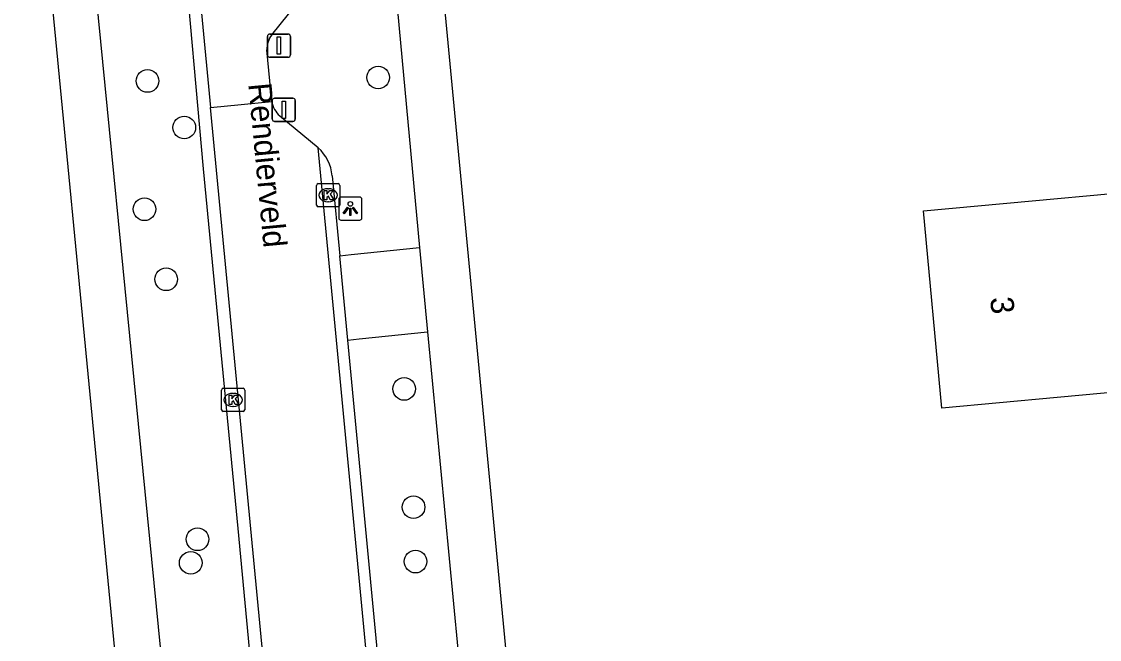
# Model space of a CAD drawing. Extents: x 162675 to 163482, y 379761 to 381227.
# Drawn here: x 163104.46 to 163151.01, y 380607.96 to 380634.64 of the extents above; entities that cross this region are included whole.
import ezdxf

# ---------------------------------------------------------------- set-up
doc = ezdxf.new("R2010")
doc.units = 0
for name, color, linetype in [('IMGEO_Afsluitpaal', 7, 'Continuous'), ('IMGEO_Boom', 7, 'Continuous'), ('IMGEO_Kolk', 7, 'Continuous'), ('IMGEO_Lichtpunt', 7, 'Continuous'), ('IMGEO_Openbare_ruimte_label', 7, 'Continuous'), ('IMGEO_Pand', 7, 'Continuous'), ('IMGEO_Pand_nummerreeks', 7, 'Continuous'), ('IMGEO_Rijbaan_lokaal_gesloten', 7, 'Continuous'), ('IMGEO_Rijbaan_lokaal_open', 7, 'Continuous'), ('IMGEO_Voetpad_open', 7, 'Continuous')]:
    doc.layers.add(name, color=color, linetype=linetype)

msp = doc.modelspace()

# ---------------------------------------------------------------- linework, layer by layer
at = {"layer": 'IMGEO_Afsluitpaal'}
for p, q in [((163115.183, 380634.1), (163115.973, 380634.1)), ((163115.973, 380634.1), (163115.183, 380634.1)), ((163115.083, 380633.2), (163115.083, 380634)), ((163115.083, 380634), (163115.083, 380633.2)), ((163116.073, 380634), (163116.073, 380633.2)), ((163116.073, 380633.2), (163116.073, 380634)), ((163115.973, 380633.1), (163115.183, 380633.1)), ((163115.183, 380633.1), (163115.973, 380633.1)), ((163115.293, 380630.429), (163115.293, 380631.229)), ((163115.293, 380631.229), (163115.293, 380630.429)), ((163115.393, 380631.329), (163116.183, 380631.329)), ((163116.183, 380631.329), (163115.393, 380631.329)), ((163116.283, 380631.229), (163116.283, 380630.429)), ((163116.283, 380630.429), (163116.283, 380631.229)), ((163116.183, 380630.329), (163115.393, 380630.329)), ((163115.393, 380630.329), (163116.183, 380630.329))]:
    msp.add_line(p, q, dxfattribs=at)
for points in [[(163115.503, 380633.975), (163115.653, 380633.975), (163115.653, 380633.225), (163115.503, 380633.225), (163115.503, 380633.975)], [(163115.713, 380631.204), (163115.863, 380631.204), (163115.863, 380630.454), (163115.713, 380630.454), (163115.713, 380631.204)]]:
    msp.add_lwpolyline(points, dxfattribs=at)
for centre, start, end in [((163115.183, 380634), 90, 180), ((163115.183, 380634), 90, 180), ((163115.973, 380634), 0, 90), ((163115.973, 380634), 360, 90), ((163115.183, 380633.2), 180, 270), ((163115.183, 380633.2), 180, 270), ((163115.973, 380633.2), 270, 0), ((163115.973, 380633.2), 270, 0), ((163115.393, 380631.229), 90, 180), ((163115.393, 380631.229), 90, 180), ((163116.183, 380631.229), 0, 90), ((163116.183, 380631.229), 360, 90), ((163115.393, 380630.429), 180, 270), ((163115.393, 380630.429), 180, 270), ((163116.183, 380630.429), 270, 0), ((163116.183, 380630.429), 270, 0)]:
    msp.add_arc(centre, 0.1, start, end, dxfattribs=at)
at = {"layer": 'IMGEO_Boom'}
for centre in [(163119.864, 380632.223), (163109.905, 380632.073), (163111.493, 380630.063), (163109.772, 380626.536), (163110.708, 380623.511), (163120.989, 380618.779), (163121.394, 380613.676), (163112.063, 380612.288), (163111.77, 380611.274), (163121.475, 380611.326)]:
    msp.add_circle(centre, 0.489, dxfattribs=at)
at = {"layer": 'IMGEO_Kolk'}
for p, q in [((163117.205, 380626.715), (163117.205, 380627.567)), ((163117.28, 380627.641), (163118.132, 380627.641)), ((163118.206, 380627.567), (163118.206, 380626.715)), ((163117.693, 380627.421), (163117.718, 380627.421)), ((163118.132, 380626.641), (163117.28, 380626.641)), ((163117.716, 380626.861), (163117.691, 380626.861)), ((163113.103, 380617.88), (163113.103, 380618.732)), ((163113.178, 380618.806), (163114.03, 380618.806)), ((163114.104, 380618.732), (163114.104, 380617.88)), ((163113.591, 380618.586), (163113.616, 380618.586)), ((163114.03, 380617.806), (163113.178, 380617.806)), ((163113.614, 380618.026), (163113.589, 380618.026))]:
    msp.add_line(p, q, dxfattribs=at)
for points in [[(163117.205, 380626.715), (163117.205, 380627.567)], [(163117.28, 380627.641), (163118.132, 380627.641)], [(163118.206, 380627.567), (163118.206, 380626.715)], [(163117.526, 380627.341), (163117.649, 380627.341), (163117.649, 380627.19), (163117.779, 380627.341), (163117.943, 380627.341), (163117.797, 380627.19), (163117.95, 380626.941), (163117.798, 380626.941), (163117.713, 380627.105), (163117.649, 380627.038), (163117.649, 380626.941), (163117.526, 380626.941), (163117.526, 380627.341)], [(163118.132, 380626.641), (163117.28, 380626.641)], [(163113.103, 380617.88), (163113.103, 380618.732)], [(163113.178, 380618.806), (163114.03, 380618.806)], [(163114.104, 380618.732), (163114.104, 380617.88)], [(163113.424, 380618.506), (163113.547, 380618.506), (163113.547, 380618.355), (163113.677, 380618.506), (163113.841, 380618.506), (163113.695, 380618.355), (163113.848, 380618.106), (163113.696, 380618.106), (163113.611, 380618.27), (163113.547, 380618.203), (163113.547, 380618.106), (163113.424, 380618.106), (163113.424, 380618.506)], [(163114.03, 380617.806), (163113.178, 380617.806)]]:
    msp.add_lwpolyline(points, dxfattribs=at)
for centre, start, end in [((163117.282, 380627.565), 91.552, 178.448), ((163117.282, 380627.565), 91.552, 178.448), ((163118.13, 380627.565), 1.552, 88.448), ((163118.13, 380627.565), 1.552, 88.448), ((163117.282, 380626.717), 181.552, 268.448), ((163117.282, 380626.717), 181.552, 268.448), ((163118.13, 380626.717), 271.552, 358.448), ((163118.13, 380626.717), 271.552, 358.448), ((163113.18, 380618.73), 91.552, 178.448), ((163113.18, 380618.73), 91.552, 178.448), ((163114.028, 380618.73), 1.552, 88.448), ((163114.028, 380618.73), 1.552, 88.448), ((163113.18, 380617.882), 181.552, 268.448), ((163113.18, 380617.882), 181.552, 268.448), ((163114.028, 380617.882), 271.552, 358.448), ((163114.028, 380617.882), 271.552, 358.448)]:
    msp.add_arc(centre, 0.0765, start, end, dxfattribs=at)
for centre, major_axis, ratio, start_param, end_param in [((163117.692, 380627.141), (-0.387, 0.002), 0.722429, 4.712389, 7.853982), ((163117.717, 380627.141), (-0.39, 0.002), 0.717154, 1.570796, 4.712389), ((163113.59, 380618.306), (-0.387, 0.002), 0.722429, 4.712389, 7.853982), ((163113.615, 380618.306), (-0.39, 0.002), 0.717154, 1.570796, 4.712389)]:
    msp.add_ellipse(centre, major_axis=major_axis, ratio=ratio, start_param=start_param, end_param=end_param, dxfattribs=at)
at = {"layer": 'IMGEO_Lichtpunt'}
for p, q in [((163119.067, 380627.062), (163118.259, 380627.062)), ((163119.067, 380627.062), (163118.259, 380627.062)), ((163118.165, 380626.967), (163118.165, 380626.16)), ((163118.165, 380626.967), (163118.165, 380626.16)), ((163119.161, 380626.16), (163119.161, 380626.967)), ((163119.161, 380626.16), (163119.161, 380626.967)), ((163118.259, 380626.066), (163119.067, 380626.066)), ((163118.259, 380626.066), (163119.067, 380626.066))]:
    msp.add_line(p, q, dxfattribs=at)
for points in [[(163118.539, 380626.631), (163118.578, 380626.603), (163118.39, 380626.341), (163118.352, 380626.368), (163118.539, 380626.631)], [(163118.641, 380626.583), (163118.688, 380626.583), (163118.688, 380626.261), (163118.641, 380626.261), (163118.641, 380626.583)], [(163118.751, 380626.603), (163118.789, 380626.63), (163118.976, 380626.368), (163118.937, 380626.34), (163118.751, 380626.603)]]:
    msp.add_lwpolyline(points, dxfattribs=at)
msp.add_circle((163118.664, 380626.765), 0.0994, dxfattribs=at)
for centre, start, end in [((163118.259, 380626.967), 90, 180), ((163118.259, 380626.967), 90, 180), ((163119.067, 380626.967), 0, 90), ((163119.067, 380626.967), 0, 90), ((163118.259, 380626.16), 180, 270), ((163118.259, 380626.16), 180, 270), ((163119.067, 380626.16), 270, 0), ((163119.067, 380626.16), 270, 360)]:
    msp.add_arc(centre, 0.0946, start, end, dxfattribs=at)
at = {"layer": 'IMGEO_Pand'}
msp.add_lwpolyline([(163156.246, 380627.653), (163155.686, 380633.699), (163160.665, 380634.16), (163165.144, 380634.575), (163165.618, 380629.456), (163161.887, 380629.11), (163162.762, 380619.668), (163149.184, 380618.41), (163144.205, 380617.949), (163143.416, 380626.465), (163156.246, 380627.653)], dxfattribs=at)
at = {"layer": 'IMGEO_Rijbaan_lokaal_gesloten'}
for points in [[(163111.812, 380639.383), (163112.623, 380630.934)], [(163115.266, 380634.064), (163116.651, 380635.796)], [(163115.266, 380631.188), (163115.058, 380633.424)], [(163112.623, 380630.934), (163115.266, 380631.188)], [(163115.178, 380604.321), (163112.623, 380630.934)], [(163117.274, 380629.188), (163115.613, 380630.561)], [(163135.387, 380431.171), (163134.334, 380445.392), (163131.43, 380480.159), (163128.125, 380515.07), (163123.524, 380563.677), (163117.274, 380629.188)]]:
    msp.add_lwpolyline(points, dxfattribs=at)
for centre, radius, start, end in [((163116.12, 380633.433), 1.062, 143.5258, 180.4659), ((163116.432, 380631.424), 1.189, 191.4246, 226.4983)]:
    msp.add_arc(centre, radius, start, end, dxfattribs=at)
at = {"layer": 'IMGEO_Rijbaan_lokaal_open'}
for points in [[(163114.491, 380605.573), (163113.812, 380612.76), (163112.318, 380628.279), (163111.443, 380638.108)], [(163117.881, 380627.983), (163118.209, 380624.528)], [(163118.555, 380620.891), (163118.209, 380624.528)], [(163121.722, 380587.592), (163118.555, 380620.891)]]:
    msp.add_lwpolyline(points, dxfattribs=at)
msp.add_arc((163116.007, 380627.795), 1.883, 5.742, 47.73, dxfattribs=at)
at = {"layer": 'IMGEO_Voetpad_open'}
for points in [[(163114.938, 380658.973), (163115.539, 380658.257), (163116.937, 380656.59), (163121.165, 380651.709), (163126.069, 380600.194)], [(163106.332, 380649.414), (163110.75, 380604.564), (163110.814, 380603.915)], [(163119.381, 380649.391), (163121.647, 380624.884)], [(163108.863, 380603.734), (163108.827, 380604.097), (163104.464, 380649.238)], [(163118.209, 380624.528), (163118.705, 380624.579), (163121.647, 380624.884)], [(163121.647, 380624.884), (163121.999, 380621.24)], [(163118.555, 380620.891), (163119.048, 380620.942), (163121.999, 380621.24)], [(163121.999, 380621.24), (163125.17, 380587.973), (163122.167, 380587.641), (163121.722, 380587.592)]]:
    msp.add_lwpolyline(points, dxfattribs=at)

# ---------------------------------------------------------------- texts
at = {"layer": 'IMGEO_Openbare_ruimte_label'}
msp.add_text('Rendierveld', height=1, rotation=275.3915, dxfattribs=at).set_placement((163114.253, 380631.947))
at = {"layer": 'IMGEO_Pand_nummerreeks'}
msp.add_text('3', height=1, rotation=275.2933, dxfattribs=at).set_placement((163146.294, 380622.714))

doc.saveas('drawing.dxf')
